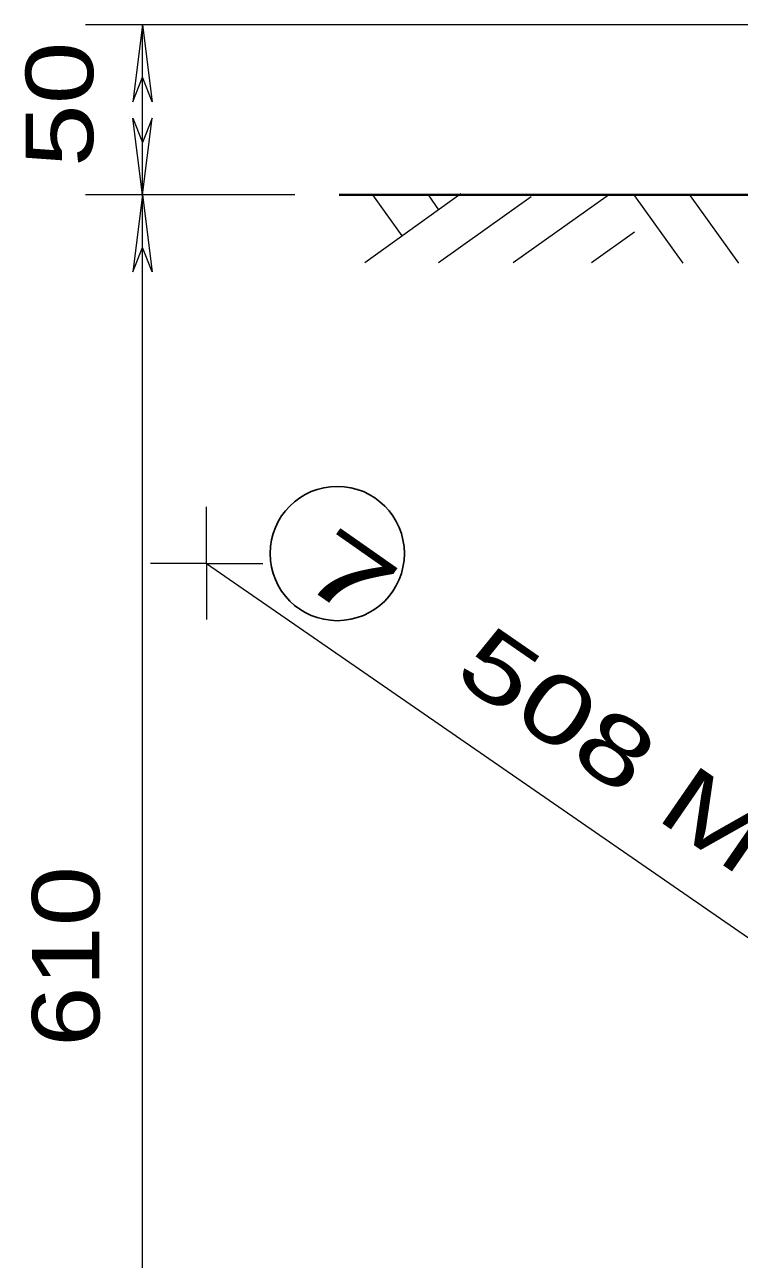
# Model space of a CAD drawing. Extents: x 312583 to 312854, y 144419 to 144597.
# Drawn here: x 312768.97 to 312777.02, y 144530.33 to 144544.22 of the extents above; entities that cross this region are included whole.
import ezdxf

# ---------------------------------------------------------------- set-up
doc = ezdxf.new("R2010")
doc.units = 0
doc.header["$LTSCALE"] = 0.3
doc.linetypes.add('DOTTED', pattern=[1.5, 0.3, -1.2])
doc.layers.add('1', color=7, linetype='Continuous', lineweight=25)
doc.layers.add('2', color=7, linetype='Continuous', lineweight=13)

msp = doc.modelspace()

# ---------------------------------------------------------------- linework, layer by layer
at = {"layer": '1', "lineweight": 40}
msp.add_line((312778.0166, 144542.3076), (312772.512, 144542.3076), dxfattribs=at)
at = {"layer": '1', "linetype": 'DOTTED', "lineweight": 13}
msp.add_arc((312772.9074, 144537.8539), 11.516, 273.78468, 358.54081, dxfattribs=at)
at = {"layer": '2'}
for p, q in [((312777.8096, 144544.2243), (312769.6563, 144544.2243)), ((312770.2979, 144544.2243), (312770.1905, 144543.3579)), ((312770.2979, 144544.2243), (312770.4052, 144543.3579)), ((312770.1905, 144543.3579), (312770.2979, 144543.6339)), ((312770.4052, 144543.3579), (312770.2979, 144543.6339)), ((312770.1905, 144543.1739), (312770.2979, 144542.8979)), ((312770.2979, 144542.3076), (312770.1905, 144543.1739)), ((312770.4052, 144543.1739), (312770.2979, 144542.8979)), ((312770.2979, 144542.3076), (312770.4052, 144543.1739)), ((312772.0136, 144542.3076), (312769.6563, 144542.3076)), ((312770.2979, 144542.3076), (312770.1905, 144541.4413)), ((312770.2979, 144542.3076), (312770.4052, 144541.4413)), ((312772.8033, 144541.5486), (312773.8843, 144542.3229)), ((312772.8876, 144542.3076), (312773.2173, 144541.8476)), ((312773.5163, 144542.3076), (312773.6313, 144542.1389)), ((312773.6313, 144541.5486), (312774.674, 144542.2923)), ((312774.4746, 144541.5486), (312775.548, 144542.3076)), ((312775.8393, 144542.2999), (312776.3836, 144541.5409)), ((312776.468, 144542.2999), (312777.0123, 144541.5409)), ((312775.3563, 144541.5486), (312775.8393, 144541.8936)), ((312770.1905, 144541.4413), (312770.2979, 144541.7173)), ((312770.4052, 144541.4413), (312770.2979, 144541.7173)), ((312771.017, 144538.1599), (312771.017, 144538.7963)), ((312771.017, 144538.1599), (312770.3883, 144538.1599)), ((312771.017, 144538.1599), (312781.8806, 144530.6619)), ((312771.017, 144538.1599), (312771.017, 144537.5313)), ((312771.017, 144538.1599), (312771.6533, 144538.1599))]:
    msp.add_line(p, q, dxfattribs=at)
msp.add_lwpolyline([(312770.2979, 144527.1659), (312770.2979, 144542.3076), (312770.2979, 144544.2243)], dxfattribs=at)
at = {"layer": '2', "lineweight": 25}
msp.add_circle((312772.4915, 144538.2724), 0.7557, dxfattribs=at)

# ---------------------------------------------------------------- texts
at = {"layer": '2'}
for s, rotation, width, p in [('50 ', 90, 1.25, (312769.7423, 144542.6218)), ('7', 325, 1.7, (312772.0179, 144537.9861)), ('508 MM RAD.   ', 325.387, 1.4, (312773.7786, 144536.8739)), ('610 ', 90, 1.2, (312769.8133, 144532.7209))]:
    msp.add_text(s, height=0.76, rotation=rotation, dxfattribs=dict(at, width=width)).set_placement(p)

doc.saveas('drawing.dxf')
